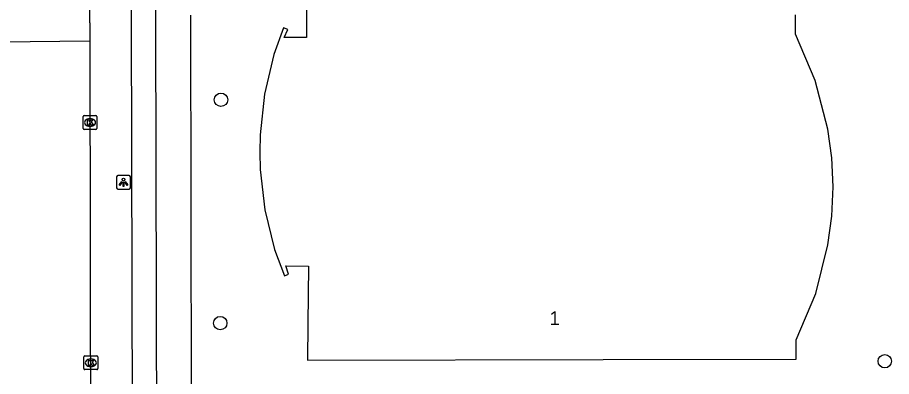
# Model space of a CAD drawing. Extents: x 160457 to 162082, y 388340 to 389736.
# Drawn here: x 161032.9 to 161096.5, y 388704.5 to 388730.6 of the extents above; entities that cross this region are included whole.
import ezdxf

# ---------------------------------------------------------------- set-up
doc = ezdxf.new("R2010")
doc.units = 0
for name, color, linetype in [('IMGEO_Boom', 7, 'Continuous'), ('IMGEO_Fietspad_gesloten', 7, 'Continuous'), ('IMGEO_Kolk', 7, 'Continuous'), ('IMGEO_Lichtpunt', 7, 'Continuous'), ('IMGEO_Pand', 7, 'Continuous'), ('IMGEO_Pand_nummerreeks', 7, 'Continuous'), ('IMGEO_Rijbaan_lokaal_gesloten', 7, 'Continuous'), ('IMGEO_Rijbaan_lokaal_open', 7, 'Continuous'), ('IMGEO_Voetpad_open', 7, 'Continuous')]:
    doc.layers.add(name, color=color, linetype=linetype)

msp = doc.modelspace()

# ---------------------------------------------------------------- linework, layer by layer
at = {"layer": 'IMGEO_Boom'}
for centre in [(161047.74, 388724.661), (161047.687, 388708.418), (161096.038, 388705.644)]:
    msp.add_circle(centre, 0.489, dxfattribs=at)
at = {"layer": 'IMGEO_Fietspad_gesloten'}
for points in [[(161041.77, 388504.777), (161041.746, 388517.469), (161041.694, 388533.451), (161041.654, 388546.567), (161041.606, 388566.307), (161041.593, 388574.448), (161041.553, 388585.927), (161041.52, 388593.986), (161041.523, 388605.615), (161041.484, 388613.747), (161041.48, 388616.349), (161041.465, 388625.207), (161041.44, 388633.315), (161041.436, 388645.1), (161041.404, 388652.876), (161041.386, 388665.229), (161041.362, 388673.002), (161041.238, 388730.458)], [(161043.456, 388533.613), (161043.268, 388616.342), (161043.262, 388618.895), (161042.992, 388730.248)]]:
    msp.add_lwpolyline(points, dxfattribs=at)
for centre, radius, start, end in [((161015.726, 388730.683), 27.269, 359.08506, 26.28465), ((161015.889, 388730.615), 25.35, 359.6444, 25.17803)]:
    msp.add_arc(centre, radius, start, end, dxfattribs=at)
at = {"layer": 'IMGEO_Kolk'}
for p, q in [((161037.787, 388723.511), (161038.639, 388723.511)), ((161037.712, 388722.585), (161037.712, 388723.437)), ((161038.2, 388723.291), (161038.225, 388723.291)), ((161038.713, 388723.437), (161038.713, 388722.585)), ((161038.639, 388722.511), (161037.787, 388722.511)), ((161038.223, 388722.731), (161038.198, 388722.731)), ((161037.768, 388705.107), (161037.768, 388705.959)), ((161037.843, 388706.033), (161038.695, 388706.033)), ((161038.256, 388705.813), (161038.281, 388705.813)), ((161038.769, 388705.959), (161038.769, 388705.107)), ((161038.695, 388705.033), (161037.843, 388705.033)), ((161038.279, 388705.253), (161038.254, 388705.253))]:
    msp.add_line(p, q, dxfattribs=at)
for points in [[(161037.787, 388723.511), (161038.639, 388723.511)], [(161037.712, 388722.585), (161037.712, 388723.437)], [(161038.033, 388723.211), (161038.156, 388723.211), (161038.156, 388723.06), (161038.286, 388723.211), (161038.45, 388723.211), (161038.304, 388723.06), (161038.457, 388722.811), (161038.305, 388722.811), (161038.22, 388722.975), (161038.156, 388722.908), (161038.156, 388722.811), (161038.033, 388722.811), (161038.033, 388723.211)], [(161038.713, 388723.437), (161038.713, 388722.585)], [(161038.639, 388722.511), (161037.787, 388722.511)], [(161037.768, 388705.107), (161037.768, 388705.959)], [(161037.843, 388706.033), (161038.695, 388706.033)], [(161038.089, 388705.733), (161038.212, 388705.733), (161038.212, 388705.582), (161038.342, 388705.733), (161038.506, 388705.733), (161038.36, 388705.582), (161038.513, 388705.333), (161038.361, 388705.333), (161038.276, 388705.497), (161038.212, 388705.43), (161038.212, 388705.333), (161038.089, 388705.333), (161038.089, 388705.733)], [(161038.769, 388705.959), (161038.769, 388705.107)], [(161038.695, 388705.033), (161037.843, 388705.033)]]:
    msp.add_lwpolyline(points, dxfattribs=at)
for centre, start, end in [((161037.789, 388723.435), 91.55205, 178.44795), ((161037.789, 388723.435), 91.55205, 178.44795), ((161038.637, 388723.435), 1.55205, 88.44795), ((161038.637, 388723.435), 1.55205, 88.44795), ((161037.789, 388722.587), 181.55205, 268.44795), ((161037.789, 388722.587), 181.55205, 268.44795), ((161038.637, 388722.587), 271.55205, 358.44795), ((161038.637, 388722.587), 271.55205, 358.44795), ((161037.845, 388705.957), 91.55205, 178.44795), ((161037.845, 388705.957), 91.55205, 178.44795), ((161038.693, 388705.957), 1.55205, 88.44795), ((161038.693, 388705.957), 1.55205, 88.44795), ((161037.845, 388705.109), 181.55205, 268.44795), ((161037.845, 388705.109), 181.55205, 268.44795), ((161038.693, 388705.109), 271.55205, 358.44795), ((161038.693, 388705.109), 271.55205, 358.44795)]:
    msp.add_arc(centre, 0.0765, start, end, dxfattribs=at)
for centre, major_axis, ratio, start_param, end_param in [((161038.199, 388723.011), (-0.387, 0.002), 0.722429, 4.712389, 7.853982), ((161038.224, 388723.011), (-0.39, 0.002), 0.717154, 1.570796, 4.712389), ((161038.255, 388705.533), (-0.387, 0.002), 0.722429, 4.712389, 7.853982), ((161038.28, 388705.533), (-0.39, 0.002), 0.717154, 1.570796, 4.712389)]:
    msp.add_ellipse(centre, major_axis=major_axis, ratio=ratio, start_param=start_param, end_param=end_param, dxfattribs=at)
at = {"layer": 'IMGEO_Lichtpunt'}
for p, q in [((161040.148, 388719.064), (161040.148, 388718.257)), ((161040.148, 388719.064), (161040.148, 388718.257)), ((161041.05, 388719.159), (161040.242, 388719.159)), ((161041.05, 388719.159), (161040.242, 388719.159)), ((161041.144, 388718.257), (161041.144, 388719.064)), ((161041.144, 388718.257), (161041.144, 388719.064)), ((161040.242, 388718.163), (161041.05, 388718.163)), ((161040.242, 388718.163), (161041.05, 388718.163))]:
    msp.add_line(p, q, dxfattribs=at)
for points in [[(161040.522, 388718.728), (161040.561, 388718.7), (161040.373, 388718.438), (161040.335, 388718.465), (161040.522, 388718.728)], [(161040.624, 388718.68), (161040.671, 388718.68), (161040.671, 388718.358), (161040.624, 388718.358), (161040.624, 388718.68)], [(161040.734, 388718.7), (161040.772, 388718.727), (161040.959, 388718.465), (161040.92, 388718.437), (161040.734, 388718.7)]]:
    msp.add_lwpolyline(points, dxfattribs=at)
msp.add_circle((161040.647, 388718.862), 0.0994, dxfattribs=at)
for centre, start, end in [((161040.242, 388719.064), 90, 180), ((161040.242, 388719.064), 90, 180), ((161041.05, 388719.064), 0, 90), ((161041.05, 388719.064), 0, 90), ((161040.242, 388718.257), 180, 270), ((161040.242, 388718.257), 180, 270), ((161041.05, 388718.257), 270, 0), ((161041.05, 388718.257), 270, 360)]:
    msp.add_arc(centre, 0.0946, start, end, dxfattribs=at)
at = {"layer": 'IMGEO_Pand'}
msp.add_lwpolyline([(161053.954, 388733.359), (161053.971, 388729.18), (161052.331, 388729.182), (161052.594, 388729.78), (161052.294, 388729.89), (161051.583, 388727.964), (161050.912, 388725.071), (161050.601, 388722.118), (161050.565, 388720.86), (161050.594, 388719.602), (161050.937, 388716.654), (161051.637, 388713.771), (161052.358, 388711.854), (161052.652, 388711.98), (161052.469, 388712.578), (161054.109, 388712.559), (161054.06, 388708.361), (161054.029, 388705.729), (161075.541, 388705.764), (161089.599, 388705.787), (161089.594, 388707.208), (161091.011, 388710.57), (161091.905, 388714.109), (161092.179, 388716.206), (161092.271, 388718.32), (161092.179, 388720.433), (161091.898, 388722.531), (161090.975, 388726.076), (161089.53, 388729.441), (161089.536, 388730.844)], dxfattribs=at)
at = {"layer": 'IMGEO_Rijbaan_lokaal_gesloten'}
msp.add_lwpolyline([(161038.204, 388728.949), (161038.255, 388698.446)], dxfattribs=at)
at = {"layer": 'IMGEO_Rijbaan_lokaal_open'}
for points in [[(161038.202, 388730.248), (161038.204, 388728.949)], [(161031.679, 388728.876), (161038.204, 388728.949)]]:
    msp.add_lwpolyline(points, dxfattribs=at)
msp.add_arc((161015.699, 388730.648), 22.507, 358.98276, 21.61417, dxfattribs=at)
at = {"layer": 'IMGEO_Voetpad_open'}
msp.add_lwpolyline([(161045.599, 388702.874), (161045.548, 388730.809)], dxfattribs=at)

# ---------------------------------------------------------------- texts
at = {"layer": 'IMGEO_Pand_nummerreeks'}
msp.add_text('1', height=1, rotation=0.09167, dxfattribs=at).set_placement((161071.648, 388708.277))

doc.saveas('drawing.dxf')
